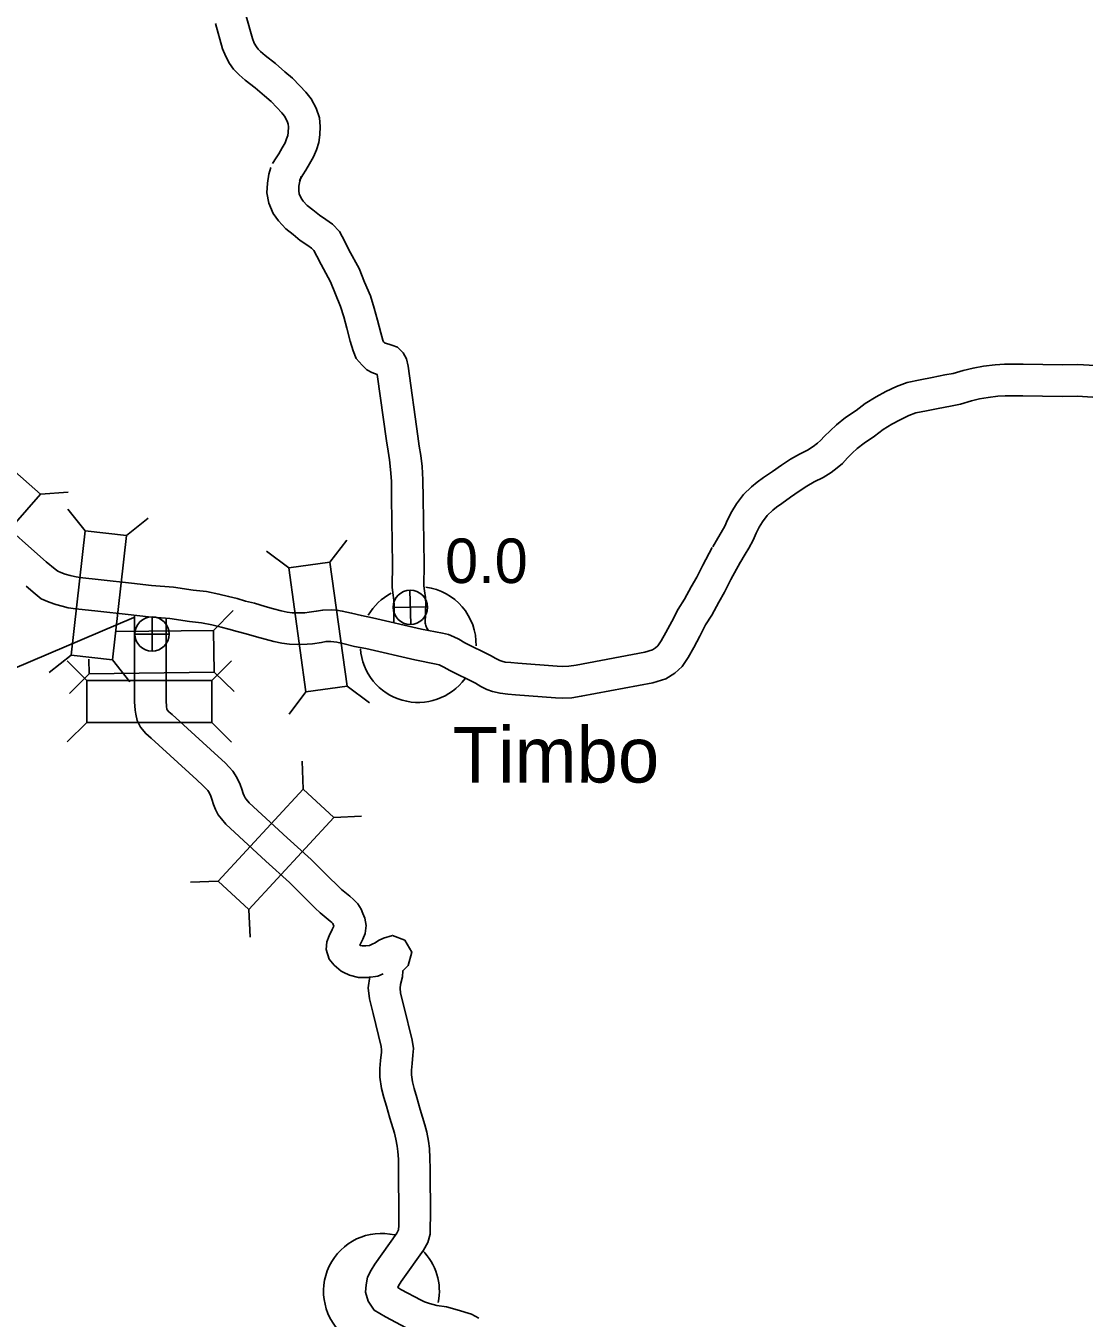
# Model space of a CAD drawing. Extents: x -939622 to -934222, y 1383701 to 1385301.
# Drawn here: x -936615.33 to -936585.19, y 1384857.07 to 1384893.87 of the extents above; entities that cross this region are included whole.
import ezdxf

# ---------------------------------------------------------------- set-up
doc = ezdxf.new("R2010")
doc.units = 0
for name, color, linetype in [('Level 10', 7, 'Continuous'), ('Level 20', 7, 'Continuous'), ('Level 24', 7, 'Continuous'), ('Level 25', 7, 'Continuous'), ('Level 26', 7, 'Continuous')]:
    doc.layers.add(name, color=color, linetype=linetype)

msp = doc.modelspace()

# ---------------------------------------------------------------- linework, layer by layer
at = {"layer": 'Level 10'}
for points in [[(-936609.93, 1384893.937), (-936609.728, 1384893.216), (-936609.64, 1384892.993), (-936609.53, 1384892.796), (-936609.418, 1384892.632), (-936609.261, 1384892.471), (-936609.084, 1384892.324), (-936608.799, 1384892.1), (-936608.538, 1384891.871), (-936608.346, 1384891.716), (-936608.181, 1384891.547), (-936608.042, 1384891.395), (-936607.961, 1384891.292), (-936607.889, 1384891.156), (-936607.858, 1384891.071), (-936607.854, 1384890.992), (-936607.859, 1384890.834), (-936607.87, 1384890.75), (-936607.904, 1384890.647), (-936607.948, 1384890.537), (-936608.031, 1384890.396), (-936608.13, 1384890.224), (-936608.205, 1384890.107), (-936608.306, 1384889.944)], [(-936609.053, 1384894.142), (-936608.873, 1384893.503), (-936608.825, 1384893.379), (-936608.764, 1384893.271), (-936608.718, 1384893.203), (-936608.65, 1384893.133), (-936608.519, 1384893.025), (-936608.223, 1384892.792), (-936607.958, 1384892.559), (-936607.738, 1384892.382), (-936607.527, 1384892.164), (-936607.356, 1384891.978), (-936607.206, 1384891.788), (-936607.064, 1384891.524), (-936606.965, 1384891.25), (-936606.953, 1384890.999), (-936606.961, 1384890.76), (-936606.989, 1384890.549), (-936607.058, 1384890.339), (-936607.137, 1384890.14), (-936607.253, 1384889.943), (-936607.36, 1384889.757), (-936607.444, 1384889.626), (-936607.542, 1384889.468)], [(-936608.356, 1384889.834), (-936608.413, 1384889.64), (-936608.452, 1384889.393), (-936608.465, 1384889.112), (-936608.415, 1384888.823), (-936608.284, 1384888.527), (-936608.141, 1384888.315), (-936607.926, 1384888.084), (-936607.714, 1384887.925), (-936607.516, 1384887.759), (-936607.304, 1384887.615), (-936607.195, 1384887.535), (-936607.132, 1384887.47), (-936607.045, 1384887.309), (-936606.925, 1384887.072), (-936606.653, 1384886.58), (-936606.517, 1384886.231), (-936606.367, 1384885.874), (-936606.279, 1384885.585), (-936606.19, 1384885.255), (-936606.092, 1384884.886), (-936606.014, 1384884.612), (-936605.921, 1384884.395), (-936605.758, 1384884.202), (-936605.62, 1384884.077), (-936605.474, 1384883.997), (-936605.322, 1384883.937), (-936605.06, 1384882.054), (-936605.017, 1384881.757), (-936604.976, 1384881.512), (-936604.945, 1384881.236), (-936604.921, 1384880.901), (-936604.915, 1384880.406), (-936604.887, 1384878.53)], [(-936607.493, 1384889.579), (-936607.533, 1384889.441), (-936607.556, 1384889.302), (-936607.562, 1384889.169), (-936607.547, 1384889.085), (-936607.493, 1384888.963), (-936607.435, 1384888.877), (-936607.323, 1384888.757), (-936607.155, 1384888.631), (-936606.971, 1384888.477), (-936606.784, 1384888.35), (-936606.603, 1384888.217), (-936606.4, 1384888.008), (-936606.248, 1384887.727), (-936606.129, 1384887.493), (-936605.837, 1384886.963), (-936605.683, 1384886.57), (-936605.519, 1384886.18), (-936605.413, 1384885.833), (-936605.321, 1384885.487), (-936605.224, 1384885.124), (-936605.164, 1384884.914), (-936605.147, 1384884.873), (-936605.117, 1384884.838), (-936604.906, 1384884.78), (-936604.752, 1384884.715), (-936604.589, 1384884.555), (-936604.494, 1384884.388), (-936604.446, 1384884.178), (-936604.169, 1384882.181), (-936604.127, 1384881.896), (-936604.084, 1384881.637), (-936604.048, 1384881.318), (-936604.022, 1384880.938), (-936604.015, 1384880.418), (-936603.987, 1384878.544)], [(-936584.884, 1384884.196), (-936585.372, 1384884.221), (-936585.811, 1384884.216), (-936586.926, 1384884.236), (-936587.183, 1384884.236), (-936587.464, 1384884.23), (-936587.722, 1384884.22), (-936588.058, 1384884.177), (-936588.355, 1384884.124), (-936588.634, 1384884.055), (-936588.92, 1384883.969), (-936589.157, 1384883.928), (-936589.519, 1384883.859), (-936589.865, 1384883.789), (-936590.231, 1384883.715), (-936590.537, 1384883.601), (-936590.837, 1384883.453), (-936591.115, 1384883.306), (-936591.428, 1384883.117), (-936591.686, 1384882.919), (-936591.984, 1384882.719), (-936592.249, 1384882.512), (-936592.429, 1384882.341), (-936592.587, 1384882.181), (-936592.697, 1384882.058), (-936592.785, 1384881.985), (-936592.911, 1384881.89), (-936593.068, 1384881.79), (-936593.298, 1384881.675), (-936593.557, 1384881.53), (-936593.813, 1384881.362), (-936594.07, 1384881.183), (-936594.321, 1384881.004), (-936594.507, 1384880.876), (-936594.666, 1384880.739), (-936594.894, 1384880.519), (-936595.091, 1384880.255), (-936595.23, 1384880.037), (-936595.346, 1384879.804), (-936595.422, 1384879.626), (-936595.526, 1384879.444), (-936595.62, 1384879.283), (-936595.77, 1384879.035)], [(-936584.943, 1384883.298), (-936585.39, 1384883.321), (-936585.814, 1384883.316), (-936586.934, 1384883.336), (-936587.173, 1384883.336), (-936587.437, 1384883.33), (-936587.647, 1384883.323), (-936587.921, 1384883.287), (-936588.168, 1384883.243), (-936588.396, 1384883.187), (-936588.713, 1384883.091), (-936588.996, 1384883.042), (-936589.345, 1384882.976), (-936589.686, 1384882.906), (-936589.984, 1384882.846), (-936590.18, 1384882.774), (-936590.427, 1384882.651), (-936590.673, 1384882.522), (-936590.919, 1384882.373), (-936591.16, 1384882.187), (-936591.456, 1384881.989), (-936591.66, 1384881.83), (-936591.8, 1384881.697), (-936591.931, 1384881.565), (-936592.07, 1384881.409), (-936592.225, 1384881.28), (-936592.396, 1384881.15), (-936592.626, 1384881.005), (-936592.877, 1384880.88), (-936593.089, 1384880.761), (-936593.308, 1384880.617), (-936593.551, 1384880.448), (-936593.805, 1384880.266), (-936593.957, 1384880.162), (-936594.059, 1384880.074), (-936594.216, 1384879.922), (-936594.35, 1384879.744), (-936594.446, 1384879.593), (-936594.529, 1384879.426), (-936594.615, 1384879.224), (-936594.746, 1384878.994), (-936594.846, 1384878.823), (-936595.001, 1384878.568)], [(-936616.222, 1384879.909), (-936614.741, 1384878.594)], [(-936614.754, 1384878.605), (-936614.5, 1384878.396), (-936614.425, 1384878.336), (-936614.338, 1384878.299), (-936614.214, 1384878.254), (-936614.072, 1384878.217), (-936613.945, 1384878.185), (-936613.791, 1384878.163), (-936613.185, 1384878.094), (-936612.32, 1384878), (-936611.752, 1384877.937), (-936611.129, 1384877.885), (-936610.562, 1384877.802), (-936610.191, 1384877.763), (-936609.835, 1384877.688), (-936609.557, 1384877.622), (-936609.317, 1384877.56), (-936609.076, 1384877.49), (-936608.824, 1384877.426), (-936608.517, 1384877.337), (-936608.279, 1384877.271), (-936608.059, 1384877.21), (-936607.891, 1384877.175), (-936607.747, 1384877.157), (-936607.586, 1384877.15), (-936607.383, 1384877.159), (-936607.266, 1384877.169), (-936607.062, 1384877.198), (-936606.874, 1384877.234), (-936606.623, 1384877.235), (-936606.48, 1384877.226), (-936606.32, 1384877.206), (-936606.054, 1384877.145), (-936605.777, 1384877.077), (-936605.462, 1384877.014), (-936604.064, 1384876.693), (-936603.466, 1384876.573), (-936603.291, 1384876.536), (-936603.146, 1384876.474), (-936602.996, 1384876.4), (-936602.829, 1384876.301), (-936602.097, 1384875.943), (-936601.944, 1384875.852), (-936601.837, 1384875.798), (-936601.778, 1384875.775), (-936601.678, 1384875.753), (-936601.523, 1384875.736), (-936601.32, 1384875.719), (-936600.198, 1384875.631), (-936600.061, 1384875.626), (-936599.871, 1384875.635), (-936599.663, 1384875.665), (-936597.699, 1384876.031), (-936597.483, 1384876.102), (-936597.395, 1384876.156), (-936597.331, 1384876.215), (-936597.239, 1384876.354), (-936597.102, 1384876.599), (-936596.936, 1384876.911), (-936596.752, 1384877.26), (-936596.57, 1384877.548), (-936596.381, 1384877.895), (-936596.224, 1384878.169), (-936596.048, 1384878.515), (-936595.783, 1384879.013)], [(-936615.326, 1384877.91), (-936615.066, 1384877.697), (-936614.892, 1384877.557), (-936614.67, 1384877.462), (-936614.48, 1384877.393), (-936614.297, 1384877.346), (-936614.122, 1384877.301), (-936613.904, 1384877.27), (-936613.284, 1384877.2), (-936612.419, 1384877.106), (-936611.839, 1384877.041), (-936611.232, 1384876.991), (-936610.675, 1384876.909), (-936610.331, 1384876.873), (-936610.031, 1384876.81), (-936609.773, 1384876.748), (-936609.555, 1384876.692), (-936609.313, 1384876.622), (-936609.06, 1384876.557), (-936608.764, 1384876.472), (-936608.519, 1384876.403), (-936608.27, 1384876.335), (-936608.041, 1384876.287), (-936607.824, 1384876.259), (-936607.583, 1384876.249), (-936607.324, 1384876.261), (-936607.166, 1384876.275), (-936606.916, 1384876.309), (-936606.787, 1384876.334), (-936606.648, 1384876.334), (-936606.563, 1384876.329), (-936606.477, 1384876.319), (-936606.262, 1384876.269), (-936605.972, 1384876.198), (-936605.65, 1384876.134), (-936604.253, 1384875.813), (-936603.648, 1384875.692), (-936603.564, 1384875.674), (-936603.522, 1384875.656), (-936603.424, 1384875.608), (-936603.257, 1384875.509), (-936602.525, 1384875.151), (-936602.375, 1384875.061), (-936602.204, 1384874.976), (-936602.044, 1384874.913), (-936601.826, 1384874.864), (-936601.608, 1384874.84), (-936601.391, 1384874.822), (-936600.249, 1384874.732), (-936600.056, 1384874.726), (-936599.785, 1384874.738), (-936599.515, 1384874.777), (-936597.476, 1384875.157), (-936597.103, 1384875.279), (-936596.847, 1384875.436), (-936596.64, 1384875.628), (-936596.47, 1384875.885), (-936596.311, 1384876.169), (-936596.141, 1384876.489), (-936595.972, 1384876.809), (-936595.794, 1384877.092), (-936595.595, 1384877.456), (-936595.432, 1384877.742), (-936595.25, 1384878.1), (-936594.989, 1384878.59)], [(-936604.887, 1384878.547), (-936604.901, 1384877.875), (-936604.872, 1384877.656), (-936604.851, 1384877.506), (-936604.843, 1384877.366), (-936604.846, 1384877.239), (-936604.852, 1384877.09), (-936604.856, 1384876.954), (-936604.856, 1384876.883)], [(-936603.987, 1384878.527), (-936604, 1384877.926), (-936603.981, 1384877.78), (-936603.954, 1384877.594), (-936603.943, 1384877.38), (-936603.946, 1384877.211), (-936603.952, 1384877.059), (-936603.956, 1384876.937), (-936603.957, 1384876.864), (-936603.954, 1384876.836), (-936603.938, 1384876.792), (-936603.908, 1384876.722), (-936603.877, 1384876.668)], [(-936612.241, 1384877.089), (-936612.239, 1384876.984), (-936612.24, 1384874.616), (-936612.218, 1384874.384), (-936612.204, 1384874.267), (-936612.162, 1384874.086), (-936612.062, 1384873.901), (-936611.917, 1384873.716), (-936611.763, 1384873.582), (-936610.46, 1384872.401), (-936610.287, 1384872.239), (-936610.197, 1384872.145), (-936610.151, 1384872.095), (-936610.115, 1384872.037), (-936610.067, 1384871.934), (-936610.039, 1384871.852), (-936609.992, 1384871.7), (-936609.93, 1384871.558), (-936609.85, 1384871.401), (-936609.762, 1384871.29), (-936609.639, 1384871.133), (-936608.499, 1384870.081), (-936607.826, 1384869.478), (-936607.329, 1384868.981), (-936607.089, 1384868.747), (-936606.945, 1384868.611), (-936606.778, 1384868.466), (-936606.666, 1384868.377), (-936606.613, 1384868.335), (-936606.6, 1384868.322), (-936606.59, 1384868.306), (-936606.561, 1384868.234), (-936606.604, 1384868.14), (-936606.696, 1384867.954), (-936606.763, 1384867.789), (-936606.779, 1384867.57), (-936606.697, 1384867.295), (-936606.55, 1384867.118), (-936606.347, 1384866.95), (-936606.222, 1384866.888)], [(-936611.339, 1384876.999), (-936611.339, 1384876.99), (-936611.34, 1384874.657), (-936611.323, 1384874.48), (-936611.316, 1384874.424), (-936611.312, 1384874.407), (-936611.307, 1384874.396), (-936611.262, 1384874.338), (-936611.165, 1384874.255), (-936609.851, 1384873.064), (-936609.653, 1384872.879), (-936609.54, 1384872.76), (-936609.433, 1384872.644), (-936609.321, 1384872.466), (-936609.231, 1384872.27), (-936609.183, 1384872.131), (-936609.147, 1384872.014), (-936609.116, 1384871.942), (-936609.089, 1384871.891), (-936609.055, 1384871.847), (-936608.975, 1384871.744), (-936607.894, 1384870.747), (-936607.207, 1384870.132), (-936606.696, 1384869.621), (-936606.465, 1384869.396), (-936606.341, 1384869.279), (-936606.203, 1384869.159), (-936606.108, 1384869.084), (-936605.997, 1384868.996), (-936605.881, 1384868.868), (-936605.786, 1384868.718), (-936605.734, 1384868.59), (-936605.673, 1384868.459), (-936605.638, 1384868.249), (-936605.669, 1384868.024), (-936605.739, 1384867.867), (-936605.792, 1384867.753), (-936605.821, 1384867.693), (-936605.806, 1384867.686), (-936605.752, 1384867.673), (-936605.645, 1384867.672), (-936605.547, 1384867.686), (-936605.473, 1384867.717), (-936605.382, 1384867.76), (-936605.286, 1384867.821), (-936605.146, 1384867.895), (-936604.885, 1384867.968), (-936604.542, 1384867.832), (-936604.341, 1384867.488), (-936604.443, 1384867.109), (-936604.598, 1384866.965), (-936604.606, 1384866.788), (-936604.661, 1384866.573), (-936604.674, 1384866.467), (-936604.658, 1384866.324), (-936604.564, 1384865.959), (-936604.332, 1384864.985), (-936604.293, 1384864.747), (-936604.311, 1384864.56), (-936604.333, 1384864.318), (-936604.351, 1384864.135), (-936604.351, 1384863.995), (-936604.324, 1384863.799), (-936604.27, 1384863.61), (-936604.192, 1384863.357), (-936604.101, 1384863.009), (-936603.97, 1384862.579), (-936603.916, 1384862.37), (-936603.867, 1384862.115), (-936603.839, 1384861.9), (-936603.823, 1384861.629), (-936603.821, 1384861.321), (-936603.81, 1384859.947), (-936603.814, 1384859.692), (-936603.821, 1384859.461), (-936603.882, 1384859.227), (-936604.003, 1384859.009), (-936604.64, 1384858.113), (-936604.717, 1384857.99), (-936604.74, 1384857.946), (-936604.648, 1384857.891), (-936604.077, 1384857.585), (-936603.983, 1384857.534), (-936603.833, 1384857.489), (-936603.623, 1384857.436), (-936603.352, 1384857.398), (-936603.044, 1384857.312), (-936602.638, 1384857.181), (-936602.431, 1384857.074)], [(-936606.291, 1384866.922), (-936606.114, 1384866.834), (-936605.861, 1384866.774), (-936605.584, 1384866.771), (-936605.306, 1384866.812), (-936605.16, 1384866.873)], [(-936605.539, 1384866.799), (-936605.58, 1384866.474), (-936605.545, 1384866.162), (-936605.438, 1384865.743), (-936605.215, 1384864.807), (-936605.2, 1384864.716), (-936605.207, 1384864.645), (-936605.229, 1384864.404), (-936605.251, 1384864.178), (-936605.25, 1384863.933), (-936605.207, 1384863.614), (-936605.133, 1384863.354), (-936605.058, 1384863.111), (-936604.967, 1384862.765), (-936604.836, 1384862.334), (-936604.794, 1384862.172), (-936604.756, 1384861.972), (-936604.735, 1384861.816), (-936604.723, 1384861.6), (-936604.721, 1384861.313), (-936604.71, 1384859.952), (-936604.714, 1384859.714), (-936604.718, 1384859.59), (-936604.724, 1384859.564), (-936604.765, 1384859.49), (-936605.39, 1384858.612), (-936605.499, 1384858.437), (-936605.605, 1384858.234), (-936605.644, 1384858.023), (-936605.657, 1384857.807), (-936605.583, 1384857.552), (-936605.41, 1384857.298), (-936605.091, 1384857.108), (-936604.505, 1384856.794)]]:
    msp.add_lwpolyline(points, dxfattribs=at)
at = {"layer": 'Level 20'}
for p, q in [((-936614.914, 1384880.534), (-936614.124, 1384880.586)), ((-936613.646, 1384879.487), (-936614.139, 1384880.106)), ((-936612.465, 1384879.354), (-936611.846, 1384879.847)), ((-936606.67, 1384878.597), (-936606.192, 1384879.228)), ((-936607.846, 1384878.434), (-936608.478, 1384878.911)), ((-936609.984, 1384876.655), (-936609.432, 1384877.223)), ((-936609.984, 1384876.655), (-936612.748, 1384876.619)), ((-936609.969, 1384875.468), (-936609.984, 1384876.655)), ((-936614.045, 1384875.945), (-936614.664, 1384875.452)), ((-936613.599, 1384875.224), (-936614.159, 1384875.785)), ((-936613.538, 1384875.831), (-936613.532, 1384875.421)), ((-936612.865, 1384875.812), (-936612.371, 1384875.193)), ((-936610.035, 1384875.224), (-936609.475, 1384875.784)), ((-936613.532, 1384875.421), (-936614.085, 1384874.854)), ((-936610.035, 1384875.224), (-936613.599, 1384875.224)), ((-936613.599, 1384875.224), (-936613.599, 1384874.036)), ((-936613.532, 1384875.421), (-936609.969, 1384875.468)), ((-936610.035, 1384874.036), (-936610.035, 1384875.224)), ((-936609.969, 1384875.468), (-936609.402, 1384874.915)), ((-936607.357, 1384874.903), (-936607.835, 1384874.272)), ((-936606.18, 1384875.067), (-936605.549, 1384874.589)), ((-936613.599, 1384874.036), (-936614.159, 1384873.477)), ((-936613.599, 1384874.036), (-936610.035, 1384874.036)), ((-936610.035, 1384874.036), (-936609.475, 1384873.476)), ((-936607.434, 1384872.136), (-936607.466, 1384872.927)), ((-936606.561, 1384871.33), (-936605.77, 1384871.362)), ((-936609.851, 1384869.516), (-936610.642, 1384869.484)), ((-936608.977, 1384868.71), (-936608.945, 1384867.919))]:
    msp.add_line(p, q, dxfattribs=at)
for points in [[(-936615.808, 1384881.317), (-936618.155, 1384878.635), (-936617.262, 1384877.853), (-936614.914, 1384880.534)], [(-936613.646, 1384879.487), (-936614.045, 1384875.945), (-936612.865, 1384875.812), (-936612.465, 1384879.354)], [(-936607.846, 1384878.434), (-936607.357, 1384874.903), (-936606.18, 1384875.067), (-936606.67, 1384878.597)], [(-936607.434, 1384872.136), (-936609.851, 1384869.516), (-936608.977, 1384868.71), (-936606.561, 1384871.33)]]:
    msp.add_lwpolyline(points, close=True, dxfattribs=at)
at = {"layer": 'Level 24'}
for centre, start, end in [((-936604.159, 1384876.253), 117.6705, 149.527), ((-936604.159, 1384876.253), 358.5086, 82.4432), ((-936604.159, 1384876.253), 184.2295, 324.065), ((-936605.204, 1384857.835), 76.6075, 309.2894), ((-936605.204, 1384857.835), 348.9591, 45)]:
    msp.add_arc(centre, 1.65, start, end, dxfattribs=at)
at = {"layer": 'Level 25'}
msp.add_line((-936617.425, 1384874.82), (-936612.253, 1384877.017), dxfattribs=at)
at = {"layer": 'Level 26'}
for p, q in [((-936604.371, 1384876.826), (-936604.394, 1384877.802)), ((-936604.871, 1384877.303), (-936603.894, 1384877.325)), ((-936611.737, 1384876.062), (-936611.737, 1384877.037)), ((-936612.225, 1384876.55), (-936611.25, 1384876.55))]:
    msp.add_line(p, q, dxfattribs=at)
for centre, radius in [((-936604.382, 1384877.314), 0.488), ((-936611.737, 1384876.55), 0.487)]:
    msp.add_circle(centre, radius, dxfattribs=at)

# ---------------------------------------------------------------- texts
at = {"layer": 'Level 24'}
msp.add_text('Timbo', height=1.584, dxfattribs=at).set_placement((-936603.177, 1384872.322))
at = {"layer": 'Level 25'}
msp.add_text('0.0', height=1.2672, dxfattribs=at).set_placement((-936603.393, 1384878.002))

doc.saveas('drawing.dxf')
